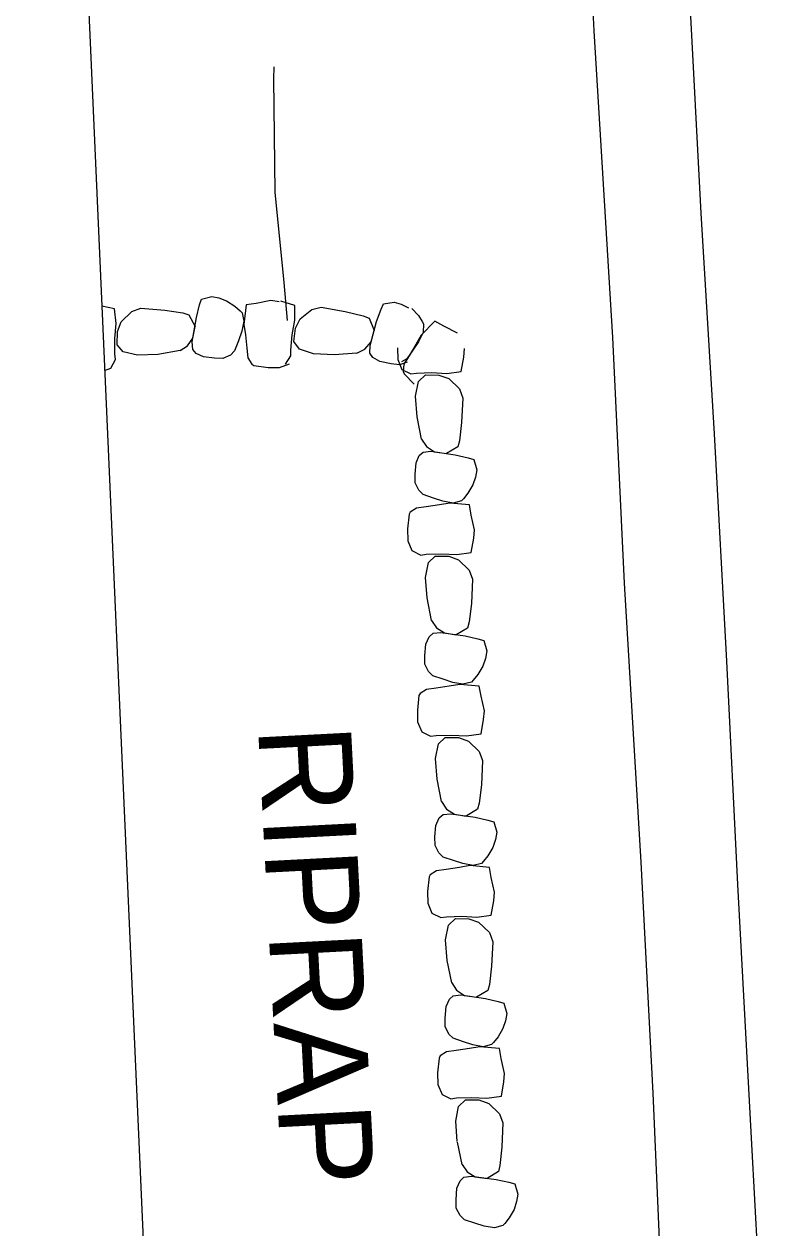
# Model space of a CAD drawing. Extents: x 589250 to 1188077, y 162953 to 363065.
# Drawn here: x 593471.2 to 593519.2, y 186393.8 to 186471.7 of the extents above; entities that cross this region are included whole.
import ezdxf

# ---------------------------------------------------------------- set-up
doc = ezdxf.new("R2010")
doc.units = 0
for name, color, linetype in [('E_DRN_RipRap', 7, 'Continuous'), ('E_DRN_RipRap_Text', 7, 'Continuous'), ('E_MAP_Limits', 7, 'Continuous'), ('E_RDWY', 7, 'Continuous'), ('E_RDWY_Gravel', 7, 'Continuous'), ('E_WTR_FlowLine', 7, 'Continuous')]:
    doc.layers.add(name, color=color, linetype=linetype)

msp = doc.modelspace()

# ---------------------------------------------------------------- linework, layer by layer
at = {"layer": 'E_DRN_RipRap'}
for p, q in [((593482.516, 186453.565), (593482.636, 186453.935)), ((593482.636, 186453.935), (593483.299, 186454.105)), ((593483.299, 186454.105), (593483.767, 186454.012)), ((593483.767, 186454.012), (593484.262, 186453.817)), ((593477.01, 186453.299), (593476.188, 186453.47)), ((593477.112, 186452.357), (593477.01, 186453.299)), ((593477.444, 186452.47), (593478.125, 186453.143)), ((593478.125, 186453.143), (593478.71, 186453.341)), ((593478.71, 186453.341), (593480.259, 186453.221)), ((593480.259, 186453.221), (593481.422, 186453.039)), ((593482.305, 186452.746), (593482.516, 186453.565)), ((593484.262, 186453.817), (593484.784, 186453.488)), ((593484.784, 186453.488), (593485.127, 186453.182)), ((593485.127, 186453.182), (593485.256, 186453.054)), ((593485.527, 186453.559), (593485.378, 186452.299)), ((593486.17, 186453.654), (593485.527, 186453.559)), ((593487.118, 186453.834), (593486.17, 186453.654)), ((593487.658, 186453.768), (593487.118, 186453.834)), ((593488.664, 186453.525), (593487.768, 186453.797)), ((593488.678, 186452.578), (593488.664, 186453.525)), ((593489.024, 186452.659), (593489.774, 186453.265)), ((593489.774, 186453.265), (593490.384, 186453.407)), ((593490.384, 186453.407), (593491.937, 186453.143)), ((593491.937, 186453.143), (593493.094, 186452.854)), ((593493.957, 186452.479), (593494.248, 186453.274)), ((593494.248, 186453.274), (593494.403, 186453.631)), ((593494.403, 186453.631), (593495.09, 186453.739)), ((593495.09, 186453.739), (593495.553, 186453.602)), ((593495.553, 186453.602), (593496.034, 186453.362)), ((593496.25, 186453.322), (593496.663, 186452.873)), ((593477.036, 186451.387), (593477.112, 186452.357)), ((593477.202, 186451.837), (593477.444, 186452.47)), ((593481.422, 186453.039), (593481.809, 186452.917)), ((593481.809, 186452.917), (593482.216, 186452.169)), ((593482.035, 186451.168), (593482.305, 186452.746)), ((593485.373, 186452.505), (593485.235, 186451.849)), ((593485.256, 186453.054), (593485.373, 186452.505)), ((593488.51, 186451.619), (593488.678, 186452.578)), ((593488.72, 186452.052), (593489.024, 186452.659)), ((593493.094, 186452.854), (593493.473, 186452.696)), ((593493.473, 186452.696), (593493.813, 186451.913)), ((593493.536, 186450.933), (593493.957, 186452.479)), ((593496.663, 186452.873), (593496.912, 186452.49)), ((593497.739, 186452.504), (593496.849, 186451.599)), ((593496.912, 186452.49), (593497.002, 186452.333)), ((593497.002, 186452.333), (593496.974, 186451.774)), ((593498.315, 186452.18), (593497.739, 186452.504)), ((593477.172, 186450.971), (593477.202, 186451.837)), ((593482.077, 186451.405), (593482.216, 186452.169)), ((593485.235, 186451.849), (593485.021, 186451.24)), ((593485.378, 186452.299), (593485.473, 186451.618)), ((593485.473, 186451.618), (593485.572, 186450.755)), ((593488.416, 186450.629), (593488.51, 186451.619)), ((593488.608, 186451.192), (593488.72, 186452.052)), ((593493.601, 186451.165), (593493.813, 186451.913)), ((593496.849, 186451.599), (593496.509, 186451.002)), ((593496.974, 186451.774), (593496.674, 186451.174)), ((593499.189, 186451.735), (593498.315, 186452.18)), ((593477.035, 186450.393), (593477.036, 186451.387)), ((593477.572, 186450.511), (593477.172, 186450.971)), ((593481.251, 186450.601), (593481.731, 186450.901)), ((593481.731, 186450.901), (593482.077, 186451.405)), ((593482.073, 186450.67), (593482.035, 186451.168)), ((593485.021, 186451.24), (593484.78, 186450.581)), ((593485.572, 186450.755), (593485.64, 186450.13)), ((593488.968, 186450.697), (593488.608, 186451.192)), ((593493.205, 186450.696), (593493.601, 186451.165)), ((593493.528, 186450.433), (593493.536, 186450.933)), ((593495.317, 186450.786), (593495.333, 186450.028)), ((593496.509, 186451.002), (593496.061, 186450.257)), ((593496.674, 186451.174), (593496.315, 186450.64)), ((593476.775, 186449.468), (593477.07, 186450.026)), ((593477.07, 186450.026), (593477.035, 186450.393)), ((593478.503, 186450.298), (593477.572, 186450.511)), ((593479.815, 186450.356), (593478.503, 186450.298)), ((593481.251, 186450.601), (593479.815, 186450.356)), ((593482.286, 186450.416), (593482.073, 186450.67)), ((593482.756, 186450.191), (593482.286, 186450.416)), ((593483.478, 186450.104), (593482.756, 186450.191)), ((593484.021, 186450.09), (593483.478, 186450.104)), ((593484.502, 186450.312), (593484.021, 186450.09)), ((593484.78, 186450.581), (593484.502, 186450.312)), ((593485.64, 186450.13), (593485.883, 186449.716)), ((593488.066, 186449.733), (593488.416, 186450.261)), ((593488.416, 186450.261), (593488.416, 186450.629)), ((593489.889, 186450.397), (593488.968, 186450.697)), ((593491.219, 186450.332), (593489.889, 186450.397)), ((593492.692, 186450.442), (593491.219, 186450.332)), ((593492.692, 186450.442), (593493.205, 186450.696)), ((593493.719, 186450.161), (593493.528, 186450.433)), ((593494.173, 186449.893), (593493.719, 186450.161)), ((593495.333, 186450.028), (593495.604, 186449.386)), ((593495.916, 186450.064), (593495.583, 186449.873)), ((593496.061, 186450.257), (593495.733, 186449.72)), ((593496.315, 186450.64), (593495.916, 186450.064)), ((593499.44, 186449.257), (593499.599, 186450.182)), ((593499.599, 186450.182), (593499.648, 186450.733)), ((593476.372, 186449.309), (593476.775, 186449.468)), ((593485.883, 186449.716), (593486.014, 186449.64)), ((593486.014, 186449.64), (593486.943, 186449.505)), ((593486.943, 186449.505), (593487.689, 186449.497)), ((593487.689, 186449.497), (593488.328, 186449.749)), ((593494.894, 186449.738), (593494.173, 186449.893)), ((593495.44, 186449.674), (593494.894, 186449.738)), ((593495.947, 186449.85), (593495.44, 186449.674)), ((593495.604, 186449.386), (593496.171, 186449.102)), ((593495.733, 186449.72), (593495.676, 186449.243)), ((593495.676, 186449.243), (593495.735, 186449.101)), ((593498.501, 186449.127), (593499.44, 186449.257)), ((593495.735, 186449.101), (593496.401, 186448.418)), ((593496.171, 186449.102), (593496.537, 186449.148)), ((593496.487, 186447.654), (593496.671, 186448.606)), ((593496.537, 186449.148), (593497.53, 186449.176)), ((593496.671, 186448.606), (593497.118, 186449.025)), ((593497.118, 186449.025), (593497.985, 186449.02)), ((593497.53, 186449.176), (593498.501, 186449.127)), ((593497.985, 186449.02), (593498.625, 186448.792)), ((593498.625, 186448.792), (593499.318, 186448.12)), ((593496.586, 186446.322), (593496.487, 186447.654)), ((593499.318, 186448.12), (593499.534, 186447.53)), ((593499.534, 186447.53), (593499.462, 186445.953)), ((593496.875, 186444.87), (593496.586, 186446.322)), ((593499.462, 186445.953), (593499.317, 186444.766)), ((593496.875, 186444.87), (593497.19, 186444.391)), ((593499.317, 186444.766), (593499.207, 186444.37)), ((593496.513, 186443.329), (593496.723, 186443.814)), ((593496.723, 186443.814), (593496.97, 186444.037)), ((593496.97, 186444.037), (593497.466, 186444.09)), ((593497.19, 186444.391), (593497.705, 186444.054)), ((593497.466, 186444.09), (593499.051, 186443.861)), ((593497.705, 186444.054), (593498.473, 186443.935)), ((593499.207, 186444.37), (593498.473, 186443.935)), ((593499.051, 186443.861), (593499.876, 186443.67)), ((593496.448, 186442.593), (593496.513, 186443.329)), ((593499.876, 186443.67), (593500.25, 186443.559)), ((593500.25, 186443.559), (593500.441, 186442.889)), ((593496.452, 186442.041), (593496.448, 186442.593)), ((593500.362, 186442.412), (593500.182, 186441.903)), ((593500.441, 186442.889), (593500.362, 186442.412)), ((593496.688, 186441.558), (593496.452, 186442.041)), ((593496.966, 186441.284), (593496.688, 186441.558)), ((593500.182, 186441.903), (593499.871, 186441.364)), ((593497.632, 186441.058), (593496.966, 186441.284)), ((593498.247, 186440.858), (593497.632, 186441.058)), ((593498.701, 186440.725), (593498.024, 186440.609)), ((593498.907, 186440.736), (593498.247, 186440.858)), ((593499.964, 186440.61), (593498.701, 186440.725)), ((593499.451, 186440.871), (593498.907, 186440.736)), ((593499.575, 186441.006), (593499.451, 186440.871)), ((593499.871, 186441.364), (593499.575, 186441.006)), ((593496.064, 186440.003), (593495.958, 186439.055)), ((593496.135, 186440.139), (593496.064, 186440.003)), ((593496.541, 186440.397), (593496.135, 186440.139)), ((593497.164, 186440.484), (593496.541, 186440.397)), ((593498.024, 186440.609), (593497.164, 186440.484)), ((593500.079, 186439.959), (593499.964, 186440.61)), ((593500.289, 186439.001), (593500.079, 186439.959)), ((593495.958, 186439.055), (593495.973, 186438.297)), ((593495.973, 186438.297), (593496.245, 186437.654)), ((593500.08, 186437.525), (593500.24, 186438.45)), ((593500.24, 186438.45), (593500.289, 186439.001)), ((593496.245, 186437.654), (593496.812, 186437.37)), ((593499.142, 186437.395), (593500.08, 186437.525)), ((593496.812, 186437.37), (593497.177, 186437.416)), ((593497.127, 186435.922), (593497.312, 186436.875)), ((593497.177, 186437.416), (593498.171, 186437.444)), ((593497.312, 186436.875), (593497.758, 186437.294)), ((593497.758, 186437.294), (593498.626, 186437.288)), ((593498.171, 186437.444), (593499.142, 186437.395)), ((593498.626, 186437.288), (593499.265, 186437.06)), ((593499.265, 186437.06), (593499.958, 186436.389)), ((593499.958, 186436.389), (593500.174, 186435.799)), ((593497.226, 186434.591), (593497.127, 186435.922)), ((593500.174, 186435.799), (593500.103, 186434.222)), ((593497.516, 186433.138), (593497.226, 186434.591)), ((593500.103, 186434.222), (593499.958, 186433.035)), ((593497.516, 186433.138), (593497.831, 186432.659)), ((593499.958, 186433.035), (593499.848, 186432.638)), ((593497.153, 186431.597), (593497.363, 186432.082)), ((593497.363, 186432.082), (593497.61, 186432.306)), ((593497.61, 186432.306), (593498.107, 186432.359)), ((593497.831, 186432.659), (593498.345, 186432.323)), ((593498.107, 186432.359), (593499.692, 186432.13)), ((593498.345, 186432.323), (593499.113, 186432.203)), ((593499.848, 186432.638), (593499.113, 186432.203)), ((593499.692, 186432.13), (593500.517, 186431.938)), ((593497.088, 186430.861), (593497.153, 186431.597)), ((593500.517, 186431.938), (593500.89, 186431.828)), ((593500.89, 186431.828), (593501.081, 186431.158)), ((593497.092, 186430.31), (593497.088, 186430.861)), ((593501.002, 186430.681), (593500.823, 186430.172)), ((593501.081, 186431.158), (593501.002, 186430.681)), ((593497.329, 186429.827), (593497.092, 186430.31)), ((593497.606, 186429.553), (593497.329, 186429.827)), ((593500.823, 186430.172), (593500.511, 186429.632)), ((593498.272, 186429.326), (593497.606, 186429.553)), ((593498.887, 186429.127), (593498.272, 186429.326)), ((593499.341, 186428.994), (593498.664, 186428.878)), ((593499.547, 186429.005), (593498.887, 186429.127)), ((593500.605, 186428.879), (593499.341, 186428.994)), ((593500.091, 186429.14), (593499.547, 186429.005)), ((593500.215, 186429.275), (593500.091, 186429.14)), ((593500.511, 186429.632), (593500.215, 186429.275)), ((593496.704, 186428.272), (593496.598, 186427.323)), ((593496.776, 186428.407), (593496.704, 186428.272)), ((593497.182, 186428.666), (593496.776, 186428.407)), ((593497.804, 186428.752), (593497.182, 186428.666)), ((593498.664, 186428.878), (593497.804, 186428.752)), ((593500.719, 186428.228), (593500.605, 186428.879)), ((593500.93, 186427.272), (593500.719, 186428.229)), ((593496.599, 186427.32), (593496.615, 186426.561)), ((593500.723, 186425.795), (593500.882, 186426.721)), ((593500.882, 186426.721), (593500.93, 186427.272)), ((593496.615, 186426.561), (593496.887, 186425.919)), ((593496.887, 186425.919), (593497.455, 186425.636)), ((593497.455, 186425.636), (593497.82, 186425.683)), ((593497.772, 186424.189), (593497.955, 186425.141)), ((593497.82, 186425.683), (593498.813, 186425.712)), ((593497.955, 186425.141), (593498.401, 186425.561)), ((593498.401, 186425.561), (593499.269, 186425.557)), ((593498.813, 186425.712), (593499.785, 186425.664)), ((593499.269, 186425.557), (593499.909, 186425.329)), ((593499.785, 186425.664), (593500.723, 186425.795)), ((593499.909, 186425.329), (593500.603, 186424.658)), ((593500.603, 186424.658), (593500.819, 186424.069)), ((593497.872, 186422.857), (593497.772, 186424.189)), ((593500.819, 186424.069), (593500.75, 186422.492)), ((593498.164, 186421.405), (593497.872, 186422.857)), ((593500.75, 186422.492), (593500.606, 186421.304)), ((593498.164, 186421.405), (593498.479, 186420.926)), ((593500.606, 186421.304), (593500.496, 186420.908)), ((593498.012, 186420.348), (593498.259, 186420.573)), ((593498.259, 186420.573), (593498.756, 186420.626)), ((593498.479, 186420.926), (593498.994, 186420.591)), ((593498.756, 186420.626), (593500.341, 186420.399)), ((593498.994, 186420.591), (593499.762, 186420.472)), ((593500.496, 186420.908), (593499.762, 186420.472)), ((593500.341, 186420.399), (593501.166, 186420.209)), ((593497.739, 186419.127), (593497.803, 186419.864)), ((593497.803, 186419.864), (593498.012, 186420.348)), ((593501.166, 186420.209), (593501.54, 186420.099)), ((593501.54, 186420.099), (593501.732, 186419.429)), ((593497.743, 186418.576), (593497.739, 186419.127)), ((593501.653, 186418.952), (593501.474, 186418.442)), ((593501.732, 186419.429), (593501.653, 186418.952)), ((593497.98, 186418.093), (593497.743, 186418.576)), ((593498.259, 186417.819), (593497.98, 186418.093)), ((593501.474, 186418.442), (593501.163, 186417.903)), ((593498.925, 186417.594), (593498.259, 186417.819)), ((593499.54, 186417.395), (593498.925, 186417.594)), ((593499.994, 186417.263), (593499.317, 186417.146)), ((593500.2, 186417.274), (593499.54, 186417.395)), ((593501.258, 186417.149), (593499.994, 186417.263)), ((593500.744, 186417.41), (593500.2, 186417.274)), ((593500.868, 186417.545), (593500.744, 186417.41)), ((593501.163, 186417.903), (593500.868, 186417.545)), ((593497.358, 186416.537), (593497.253, 186415.589)), ((593497.429, 186416.673), (593497.358, 186416.537)), ((593497.835, 186416.932), (593497.429, 186416.673)), ((593498.457, 186417.019), (593497.835, 186416.932)), ((593499.317, 186417.146), (593498.457, 186417.019)), ((593501.373, 186416.499), (593501.258, 186417.149)), ((593501.584, 186415.541), (593501.373, 186416.499)), ((593497.253, 186415.589), (593497.269, 186414.83)), ((593501.377, 186414.065), (593501.536, 186414.99)), ((593501.536, 186414.99), (593501.584, 186415.541)), ((593497.269, 186414.83), (593497.542, 186414.189)), ((593497.542, 186414.189), (593498.109, 186413.905)), ((593498.109, 186413.905), (593498.474, 186413.952)), ((593498.426, 186412.458), (593498.61, 186413.41)), ((593498.474, 186413.952), (593499.468, 186413.981)), ((593498.61, 186413.41), (593499.056, 186413.83)), ((593499.056, 186413.83), (593499.923, 186413.826)), ((593499.468, 186413.981), (593500.439, 186413.933)), ((593499.923, 186413.826), (593500.563, 186413.599)), ((593500.439, 186413.933), (593501.377, 186414.065)), ((593500.563, 186413.599), (593501.257, 186412.928)), ((593501.257, 186412.928), (593501.473, 186412.338)), ((593498.527, 186411.126), (593498.426, 186412.458)), ((593501.473, 186412.338), (593501.404, 186410.761)), ((593498.818, 186409.674), (593498.527, 186411.126)), ((593501.404, 186410.761), (593501.26, 186409.574)), ((593498.818, 186409.674), (593499.133, 186409.196)), ((593501.26, 186409.574), (593501.151, 186409.177)), ((593498.667, 186408.618), (593498.913, 186408.842)), ((593498.913, 186408.842), (593499.41, 186408.896)), ((593499.133, 186409.196), (593499.648, 186408.86)), ((593499.41, 186408.896), (593500.995, 186408.668)), ((593499.648, 186408.86), (593500.417, 186408.741)), ((593501.151, 186409.177), (593500.417, 186408.741)), ((593498.393, 186407.397), (593498.457, 186408.133)), ((593498.457, 186408.133), (593498.667, 186408.618)), ((593500.995, 186408.668), (593501.82, 186408.478)), ((593501.82, 186408.478), (593502.194, 186408.368)), ((593502.194, 186408.368), (593502.386, 186407.698)), ((593498.398, 186406.845), (593498.393, 186407.397)), ((593502.308, 186407.221), (593502.129, 186406.712)), ((593502.386, 186407.698), (593502.308, 186407.221)), ((593498.635, 186406.362), (593498.398, 186406.845)), ((593498.913, 186406.088), (593498.635, 186406.362)), ((593502.129, 186406.712), (593501.817, 186406.172)), ((593499.579, 186405.863), (593498.913, 186406.088)), ((593500.194, 186405.664), (593499.579, 186405.863)), ((593500.854, 186405.543), (593500.194, 186405.664)), ((593501.398, 186405.679), (593500.854, 186405.543)), ((593501.522, 186405.814), (593501.398, 186405.679)), ((593501.817, 186406.172), (593501.522, 186405.814)), ((593498.012, 186404.806), (593497.907, 186403.858)), ((593498.084, 186404.942), (593498.012, 186404.806)), ((593498.489, 186405.201), (593498.084, 186404.942)), ((593499.112, 186405.288), (593498.489, 186405.201)), ((593499.972, 186405.415), (593499.112, 186405.288)), ((593500.648, 186405.532), (593499.972, 186405.415)), ((593501.912, 186405.419), (593500.648, 186405.532)), ((593502.027, 186404.768), (593501.912, 186405.419)), ((593502.238, 186403.81), (593502.027, 186404.768)), ((593497.907, 186403.858), (593497.924, 186403.1)), ((593502.031, 186402.334), (593502.19, 186403.259)), ((593502.19, 186403.259), (593502.238, 186403.81)), ((593497.924, 186403.1), (593498.196, 186402.458)), ((593498.196, 186402.458), (593498.763, 186402.175)), ((593498.763, 186402.175), (593499.129, 186402.221)), ((593499.081, 186400.727), (593499.264, 186401.68)), ((593499.129, 186402.221), (593500.122, 186402.25)), ((593499.264, 186401.68), (593499.71, 186402.099)), ((593499.71, 186402.099), (593500.577, 186402.095)), ((593500.122, 186402.25), (593501.093, 186402.202)), ((593500.577, 186402.095), (593501.217, 186401.868)), ((593501.093, 186402.202), (593502.031, 186402.334)), ((593501.217, 186401.868), (593501.911, 186401.197)), ((593501.911, 186401.197), (593502.128, 186400.608)), ((593499.181, 186399.396), (593499.081, 186400.727)), ((593502.12, 186400.62), (593502.071, 186399.042)), ((593499.5, 186397.922), (593499.189, 186399.37)), ((593502.071, 186399.042), (593501.943, 186397.853)), ((593499.5, 186397.922), (593499.821, 186397.447)), ((593501.943, 186397.853), (593501.839, 186397.455)), ((593499.362, 186396.863), (593499.606, 186397.091)), ((593499.606, 186397.091), (593500.102, 186397.151)), ((593499.821, 186397.447), (593500.341, 186397.118)), ((593500.102, 186397.151), (593501.69, 186396.944)), ((593500.341, 186397.118), (593501.11, 186397.01)), ((593501.839, 186397.455), (593501.11, 186397.01)), ((593499.105, 186395.639), (593499.159, 186396.376)), ((593499.159, 186396.376), (593499.362, 186396.863)), ((593501.69, 186396.944), (593502.518, 186396.765)), ((593502.518, 186396.765), (593502.893, 186396.659)), ((593502.893, 186396.659), (593503.093, 186395.993)), ((593499.116, 186395.087), (593499.105, 186395.639)), ((593503.021, 186395.514), (593502.849, 186395.002)), ((593503.093, 186395.993), (593503.021, 186395.514)), ((593499.36, 186394.608), (593499.116, 186395.087)), ((593502.849, 186395.002), (593502.545, 186394.459)), ((593499.642, 186394.338), (593499.36, 186394.608)), ((593500.311, 186394.121), (593499.642, 186394.338)), ((593500.929, 186393.93), (593500.311, 186394.121)), ((593501.59, 186393.818), (593500.929, 186393.93)), ((593502.132, 186393.96), (593501.59, 186393.818)), ((593502.254, 186394.097), (593502.132, 186393.96)), ((593502.545, 186394.459), (593502.254, 186394.097))]:
    msp.add_line(p, q, dxfattribs=at)
at = {"layer": 'E_MAP_Limits'}
msp.add_line((593471.162, 186567.256), (593482.203, 186317.277), dxfattribs=at)
at = {"layer": 'E_RDWY'}
for p, q in [((593514.962, 186459.504), (593514.045, 186477.042)), ((593515.82, 186445.208), (593514.962, 186459.504)), ((593516.62, 186430.508), (593515.82, 186445.208)), ((593517.323, 186416.038), (593516.62, 186430.508)), ((593518.23, 186399.234), (593517.323, 186416.038)), ((593519.206, 186380.961), (593518.23, 186399.234))]:
    msp.add_line(p, q, dxfattribs=at)
at = {"layer": 'E_RDWY_Gravel'}
for p, q in [((593507.204, 186487.796), (593508.016, 186471.299)), ((593508.016, 186471.299), (593509.212, 186451.451)), ((593509.212, 186451.451), (593509.985, 186435.537)), ((593509.985, 186435.537), (593511.043, 186417.49)), ((593511.043, 186417.49), (593511.837, 186402.537)), ((593511.837, 186402.537), (593512.473, 186387.308))]:
    msp.add_line(p, q, dxfattribs=at)
at = {"layer": 'E_WTR_FlowLine'}
for p, q in [((593487.315, 186468.98), (593487.3, 186468.196)), ((593487.3, 186468.196), (593487.371, 186460.853)), ((593487.371, 186460.853), (593487.955, 186455.018)), ((593487.955, 186455.018), (593488.177, 186452.559))]:
    msp.add_line(p, q, dxfattribs=at)

# ---------------------------------------------------------------- texts
at = {"layer": 'E_DRN_RipRap_Text'}
msp.add_text('RIPRAP', height=6, rotation=272.97942, dxfattribs=at).set_placement((593486.293, 186426.221))

doc.saveas('drawing.dxf')
